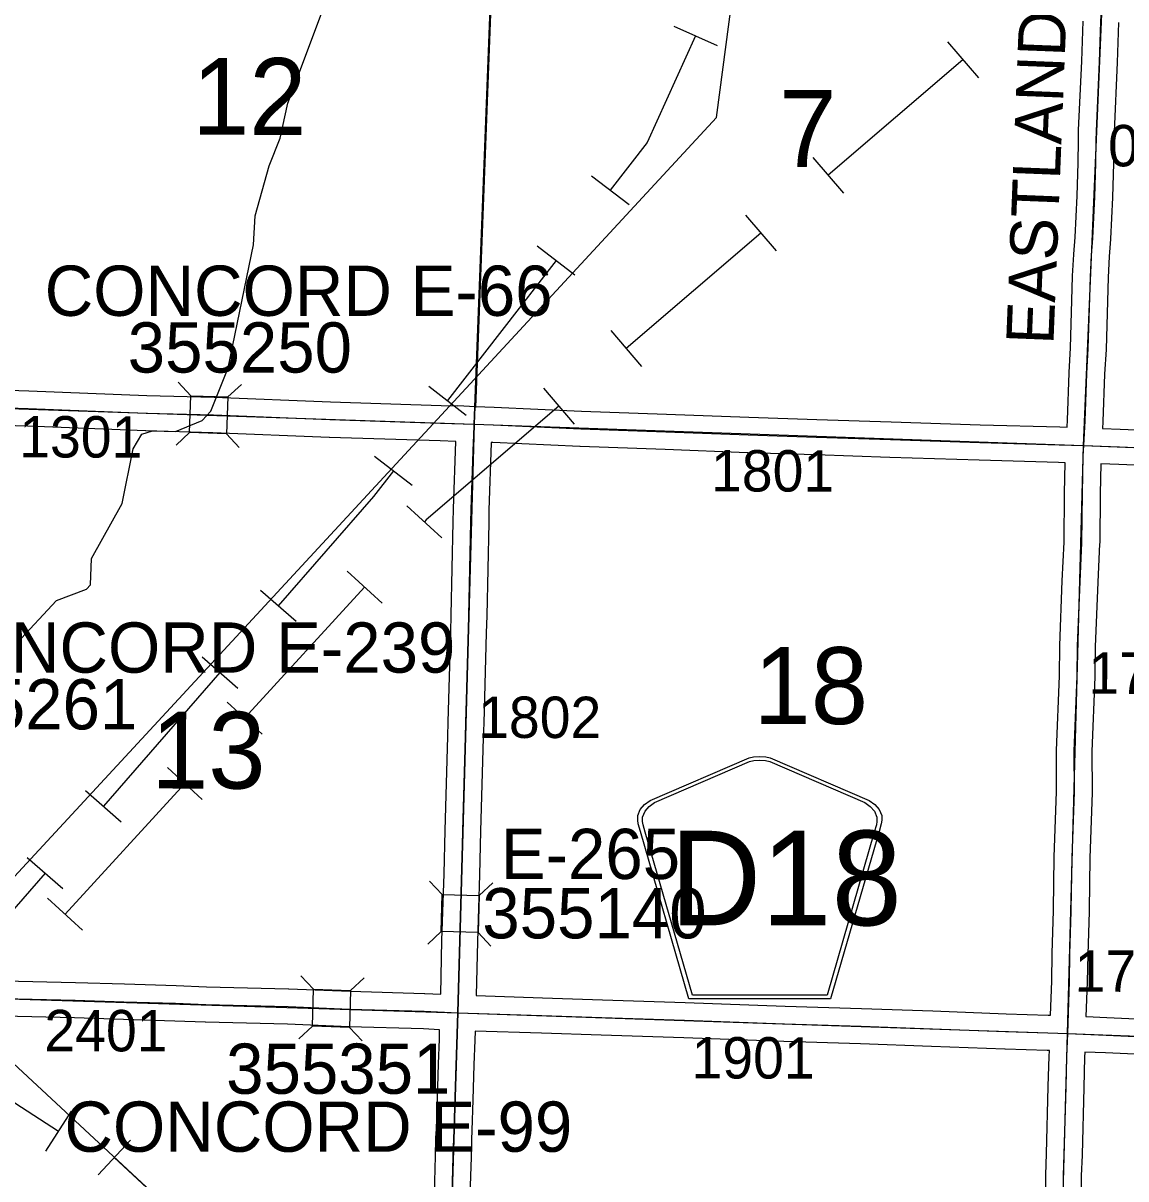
# Model space of a CAD drawing. Extents: x -157.2 to -99.3, y 12.2 to 46.2.
# Drawn here: x -139.242 to -137.377, y 37.706 to 39.661 of the extents above; entities that cross this region are included whole.
import ezdxf

# ---------------------------------------------------------------- set-up
doc = ezdxf.new("R2010")
doc.units = 0
for name, color, linetype in [('tdCoHydroRiver', 7, 'Continuous'), ('tdCoPipe', 7, 'Continuous'), ('tdCoPipe1', 7, 'Continuous'), ('tdCoPipe2', 7, 'Continuous'), ('tdCoSecRdNmbr', 7, 'Continuous'), ('tdCoSecRdTxt', 7, 'Continuous'), ('tdCoSecRteBand', 7, 'Continuous'), ('tdCoSecRteCL', 7, 'Continuous'), ('tdCoSectLine', 7, 'Continuous'), ('tdCoSectLinePart', 7, 'Continuous'), ('tdCoSectNmbr', 7, 'Continuous'), ('tdCoShieldCoRte', 7, 'Continuous'), ('tdCoStrucSec', 7, 'Continuous'), ('tdCoStrucSecCoName', 7, 'Continuous'), ('tdCoStrucSecFHWANum', 7, 'Continuous'), ('tdCoSurfEarth', 7, 'Continuous'), ('tdCoSurfGravel', 7, 'Continuous'), ('tdCoTwpBndry', 7, 'Continuous'), ('tdCoTwpBndryShd', 7, 'Continuous')]:
    doc.layers.add(name, color=color, linetype=linetype)

msp = doc.modelspace()

# ---------------------------------------------------------------- linework, layer by layer
at = {"layer": 'tdCoHydroRiver'}
msp.add_lwpolyline([(-139.2525, 38.612), (-139.1855, 38.6841), (-139.1344, 38.703), (-139.1279, 38.7107), (-139.1264, 38.7548), (-139.0746, 38.8478), (-139.0558, 38.9403), (-139.0409, 38.9651), (-139.0233, 38.9709), (-138.9839, 38.9696), (-138.9391, 38.9887), (-138.9244, 39.0041), (-138.8952, 39.0773), (-138.8523, 39.2858), (-138.8492, 39.3346), (-138.826, 39.4191), (-138.8071, 39.4658), (-138.7942, 39.5254), (-138.7339, 39.686)], dxfattribs=at)
at = {"layer": 'tdCoPipe'}
for p, q in [((-139.2037, 37.7523), (-139.16, 37.8199)), ((-139.1151, 37.7123), (-139.0604, 37.7712))]:
    msp.add_line(p, q, dxfattribs=at)
for points in [[(-145.5545, 32.0407), (-145.4652, 31.9559), (-145.2641, 32.039), (-144.2371, 32.0131), (-143.232, 33.3859), (-142.9301, 33.9124), (-142.0867, 34.756), (-141.6374, 35.6825), (-141.5355, 35.8566), (-140.3685, 37.1582), (-139.4239, 38.0364), (-138.0693, 39.5013), (-138.0266, 39.825), (-137.4064, 40.3449), (-136.8596, 41.0707)], [(-139.4195, 38.0502), (-138.4476, 37.1467), (-138.0241, 36.3829), (-137.6791, 35.7892), (-137.4645, 35.7961), (-137.3534, 35.3976)], [(-139.4345, 37.9497), (-139.1818, 37.7861)], [(-139.0877, 37.7418), (-138.8672, 37.5368)]]:
    msp.add_lwpolyline(points, dxfattribs=at)
at = {"layer": 'tdCoPipe1'}
for p, q in [((-138.1414, 39.6558), (-138.0683, 39.6227)), ((-138.2806, 39.4026), (-138.2171, 39.3536)), ((-138.3723, 39.284), (-138.3089, 39.2349)), ((-138.5557, 39.0466), (-138.4923, 38.9976)), ((-138.6475, 38.9279), (-138.584, 38.8789)), ((-138.8406, 38.7015), (-138.7801, 38.6488)), ((-138.9391, 38.5884), (-138.8787, 38.5358)), ((-139.1362, 38.3623), (-139.0758, 38.3096)), ((-139.2348, 38.2492), (-139.1744, 38.1965))]:
    msp.add_line(p, q, dxfattribs=at)
for points in [[(-138.1049, 39.6393), (-138.1864, 39.459), (-138.2489, 39.3781)], [(-138.3406, 39.2594), (-138.524, 39.0221)], [(-138.6157, 38.9034), (-138.6494, 38.8598), (-138.8104, 38.6752)], [(-138.9089, 38.5621), (-139.106, 38.3359)], [(-139.2046, 38.2229), (-139.4017, 37.9967)]]:
    msp.add_lwpolyline(points, dxfattribs=at)
at = {"layer": 'tdCoPipe2'}
for p, q in [((-137.6786, 39.6289), (-137.6264, 39.568)), ((-137.9064, 39.4336), (-137.8542, 39.3728)), ((-138.0203, 39.336), (-137.9681, 39.2752)), ((-138.248, 39.1408), (-138.1959, 39.0799)), ((-138.3619, 39.0432), (-138.3098, 38.9823)), ((-138.5928, 38.8442), (-138.5337, 38.79)), ((-138.6941, 38.7335), (-138.6349, 38.6794)), ((-138.8966, 38.5122), (-138.8375, 38.4581)), ((-138.9979, 38.4016), (-138.9388, 38.3475)), ((-139.2005, 38.1803), (-139.1414, 38.1262))]:
    msp.add_line(p, q, dxfattribs=at)
for points in [[(-137.6525, 39.5984), (-137.8803, 39.4032)], [(-137.9942, 39.3056), (-138.222, 39.1104)], [(-138.3359, 39.0127), (-138.56, 38.8207), (-138.5632, 38.8171)], [(-138.6645, 38.7065), (-138.8671, 38.4852)], [(-138.9684, 38.3745), (-139.1709, 38.1533)]]:
    msp.add_lwpolyline(points, dxfattribs=at)
at = {"layer": 'tdCoSecRteBand'}
for points in [[(-137.4764, 38.9771), (-137.4764, 38.9776), (-137.4758, 38.9891), (-137.4728, 39.0693), (-137.4728, 39.0696), (-137.4728, 39.0699), (-137.4703, 39.1114), (-137.4669, 39.2323), (-137.4669, 39.2327), (-137.4669, 39.233), (-137.4649, 39.2695), (-137.4649, 39.2697), (-137.4649, 39.27), (-137.4629, 39.2988), (-137.4595, 39.3683), (-137.4575, 39.4246), (-137.4573, 39.462), (-137.4573, 39.4623), (-137.4573, 39.4627), (-137.4568, 39.4789), (-137.4568, 39.4792), (-137.4568, 39.4794), (-137.4514, 39.5964), (-137.4491, 39.664)], [(-137.3892, 39.6618), (-137.3914, 39.5942), (-137.3914, 39.594), (-137.3914, 39.5938), (-137.3968, 39.4769), (-137.3973, 39.4612), (-137.3976, 39.4238), (-137.3976, 39.4234), (-137.3976, 39.423), (-137.3995, 39.366), (-137.3995, 39.3658), (-137.3996, 39.3656), (-137.403, 39.2955), (-137.403, 39.2953), (-137.403, 39.295), (-137.405, 39.2661), (-137.4069, 39.2302), (-137.4104, 39.1092), (-137.4104, 39.1088), (-137.4104, 39.1083), (-137.4129, 39.0667), (-137.4158, 38.9867), (-137.4158, 38.9864), (-137.4158, 38.9862), (-137.4164, 38.975), (-137.3868, 38.974), (-137.3867, 38.974), (-137.3865, 38.974), (-137.2389, 38.9676)], [(-139.3354, 39.0418), (-139.2323, 39.0386), (-139.2322, 39.0386), (-139.2321, 39.0386), (-139.0327, 39.031), (-138.9189, 39.0278), (-138.9187, 39.0278), (-138.9186, 39.0278), (-138.7219, 39.0199), (-138.5349, 39.014), (-138.5348, 39.014), (-138.5348, 39.014), (-138.5067, 39.013), (-138.5067, 39.0137), (-138.477, 39.0121), (-138.4455, 39.011), (-138.4454, 39.011), (-138.4452, 39.011), (-138.2976, 39.0043), (-138.1537, 38.9992), (-138.1537, 38.9992), (-138.1537, 38.9992), (-138.0144, 38.994), (-137.8996, 38.9901), (-137.7741, 38.9861), (-137.6232, 38.9814), (-137.4888, 38.9775), (-137.4888, 38.9775), (-137.4887, 38.9775), (-137.4764, 38.9771)], [(-138.5357, 38.0179), (-138.5335, 38.1086), (-138.5335, 38.1087), (-138.5335, 38.1088), (-138.53, 38.2217), (-138.528, 38.2951), (-138.5238, 38.4537), (-138.5238, 38.4539), (-138.5238, 38.4541), (-138.5229, 38.4786), (-138.5187, 38.631), (-138.5179, 38.6593), (-138.5145, 38.817), (-138.5145, 38.8171), (-138.5145, 38.8171), (-138.514, 38.8385), (-138.514, 38.8387), (-138.514, 38.8389), (-138.51, 38.9531), (-138.5368, 38.954), (-138.7239, 38.9599), (-138.7241, 38.9599), (-138.7242, 38.9599), (-138.9208, 38.9678), (-139.0345, 38.971), (-139.0347, 38.971), (-139.0349, 38.971), (-139.2342, 38.9787), (-139.3372, 38.9819)], [(-137.5043, 37.9826), (-137.5024, 38.0401), (-137.5014, 38.0866), (-137.5014, 38.0867), (-137.5014, 38.0869), (-137.4992, 38.1593), (-137.4992, 38.1616), (-137.498, 38.2494), (-137.498, 38.2497), (-137.498, 38.25), (-137.4941, 38.3606), (-137.4943, 38.4291), (-137.4943, 38.4297), (-137.4943, 38.4304), (-137.4894, 38.5565), (-137.4886, 38.607), (-137.4886, 38.6073), (-137.4886, 38.6077), (-137.4844, 38.7172), (-137.4844, 38.7173), (-137.4844, 38.7175), (-137.4812, 38.7825), (-137.4805, 38.8652), (-137.4805, 38.8655), (-137.4805, 38.8657), (-137.4793, 38.9171), (-137.4906, 38.9175), (-137.625, 38.9214), (-137.625, 38.9214), (-137.625, 38.9214), (-137.776, 38.9261), (-137.776, 38.9261), (-137.776, 38.9261), (-137.9015, 38.9301), (-137.9015, 38.9301), (-137.9016, 38.9301), (-138.0165, 38.934), (-138.0165, 38.934), (-138.0166, 38.934), (-138.1559, 38.9392), (-138.2999, 38.9444), (-138.3, 38.9444), (-138.3002, 38.9444), (-138.4477, 38.9511), (-138.4494, 38.9511), (-138.4501, 38.9511), (-138.4501, 38.9509), (-138.454, 38.837), (-138.4545, 38.8157), (-138.4579, 38.6579), (-138.4579, 38.6578), (-138.4579, 38.6578), (-138.4587, 38.6294), (-138.4587, 38.6294), (-138.4587, 38.6294), (-138.4629, 38.4767), (-138.4629, 38.4765), (-138.4629, 38.4763), (-138.4639, 38.4519), (-138.4681, 38.2935), (-138.4681, 38.2935), (-138.4681, 38.2935), (-138.47, 38.22), (-138.47, 38.22), (-138.47, 38.2199), (-138.4735, 38.1071), (-138.4757, 38.0155), (-138.4755, 38.0155), (-138.4755, 38.0155), (-138.3634, 38.0118), (-138.2621, 38.0086), (-138.2621, 38.0086), (-138.2621, 38.0086), (-138.1222, 38.0039), (-138.1222, 38.0039), (-138.1221, 38.0039), (-137.9533, 37.9978), (-137.8239, 37.9938), (-137.8239, 37.9938), (-137.8238, 37.9938), (-137.7032, 37.9896), (-137.7031, 37.9896), (-137.7031, 37.9896), (-137.5794, 37.9847), (-137.5081, 37.9827), (-137.5079, 37.9827), (-137.5077, 37.9827), (-137.5043, 37.9826)], [(-137.2414, 38.9077), (-137.389, 38.9141), (-137.4191, 38.9151), (-137.4193, 38.9151), (-137.4205, 38.8645), (-137.4212, 38.7813), (-137.4212, 38.7807), (-137.4213, 38.7801), (-137.4245, 38.7147), (-137.4286, 38.6057), (-137.4294, 38.5553), (-137.4294, 38.5549), (-137.4294, 38.5546), (-137.4343, 38.4287), (-137.434, 38.3603), (-137.434, 38.3597), (-137.4341, 38.3591), (-137.438, 38.2482), (-137.4392, 38.1608), (-137.4392, 38.1583), (-137.4392, 38.158), (-137.4392, 38.1578), (-137.4415, 38.0852), (-137.4424, 38.0387), (-137.4424, 38.0385), (-137.4424, 38.0383), (-137.4444, 37.98), (-137.4441, 37.98), (-137.409, 37.9785), (-137.409, 37.9785), (-137.409, 37.9785), (-137.2855, 37.9731)], [(-139.2741, 38.0407), (-139.1533, 38.0377), (-139.1532, 38.0377), (-139.1531, 38.0377), (-139.0705, 38.0353), (-139.0705, 38.0353), (-139.0705, 38.0353), (-138.9832, 38.0325), (-138.9831, 38.0325), (-138.983, 38.0325), (-138.9316, 38.0306), (-138.7928, 38.0271), (-138.7925, 38.0271), (-138.7923, 38.0271), (-138.6886, 38.0229), (-138.5628, 38.0192), (-138.5625, 38.0192), (-138.5622, 38.0192), (-138.5357, 38.0179)], [(-138.5463, 37.6795), (-138.5443, 37.7441), (-138.5436, 37.7743), (-138.5436, 37.7747), (-138.5436, 37.775), (-138.5428, 37.7899), (-138.5411, 37.8411), (-138.5394, 37.9002), (-138.5394, 37.9003), (-138.5394, 37.9004), (-138.5379, 37.942), (-138.5374, 37.9575), (-138.5374, 37.9575), (-138.5374, 37.9579), (-138.5648, 37.9593), (-138.6906, 37.9629), (-138.6907, 37.963), (-138.6909, 37.963), (-138.7945, 37.9671), (-138.9333, 37.9706), (-138.9335, 37.9706), (-138.9337, 37.9706), (-138.9852, 37.9726), (-139.0723, 37.9753), (-139.1549, 37.9777), (-139.2756, 37.9807)], [(-137.5121, 37.659), (-137.5125, 37.7111), (-137.5125, 37.7118), (-137.5125, 37.7126), (-137.511, 37.7481), (-137.5081, 37.8618), (-137.5081, 37.8619), (-137.5081, 37.8619), (-137.5066, 37.9132), (-137.5066, 37.9133), (-137.5066, 37.9133), (-137.5063, 37.9223), (-137.5063, 37.9226), (-137.51, 37.9228), (-137.5813, 37.9247), (-137.5815, 37.9247), (-137.5816, 37.9247), (-137.7054, 37.9297), (-137.8258, 37.9339), (-137.9552, 37.9378), (-137.9553, 37.9378), (-137.9554, 37.9378), (-138.1243, 37.944), (-138.264, 37.9486), (-138.3654, 37.9519), (-138.3654, 37.9519), (-138.3654, 37.9519), (-138.4774, 37.9555), (-138.4779, 37.9401), (-138.4779, 37.94), (-138.4779, 37.94), (-138.4794, 37.8984), (-138.4811, 37.8393), (-138.4811, 37.8392), (-138.4811, 37.8392), (-138.4829, 37.7876), (-138.4829, 37.7874), (-138.4829, 37.7871), (-138.4836, 37.7725), (-138.4843, 37.7425), (-138.4843, 37.7424), (-138.4843, 37.7423), (-138.4863, 37.6778)], [(-137.2881, 37.9131), (-137.4116, 37.9186), (-137.4464, 37.9201), (-137.4466, 37.9114), (-137.4481, 37.8602), (-137.4511, 37.7463), (-137.4511, 37.7461), (-137.4511, 37.7459), (-137.4525, 37.7109), (-137.4521, 37.6588)]]:
    msp.add_lwpolyline(points, dxfattribs=at)
at = {"layer": 'tdCoSecRteCL'}
for points in [[(-137.448, 38.9461), (-137.4458, 38.9878), (-137.4428, 39.0682), (-137.4404, 39.1101), (-137.4369, 39.2314), (-137.4349, 39.2679), (-137.433, 39.297), (-137.4295, 39.3671), (-137.4276, 39.424), (-137.4273, 39.4618), (-137.4268, 39.478), (-137.4214, 39.5952), (-137.4192, 39.663), (-137.4155, 39.7392), (-137.412, 39.8065), (-137.4113, 39.8327), (-137.4076, 39.88), (-137.4068, 39.8926), (-137.4068, 39.918), (-137.4061, 39.9428)], [(-139.4666, 39.0156), (-139.4436, 39.0151), (-139.3363, 39.0119), (-139.2332, 39.0086), (-139.0337, 39.001), (-138.9198, 38.9978), (-138.723, 38.9899), (-138.5358, 38.984), (-138.4784, 38.9821)], [(-138.5065, 37.9865), (-138.5035, 38.1079), (-138.5, 38.2208), (-138.4981, 38.2943), (-138.4939, 38.4529), (-138.4929, 38.4775), (-138.4887, 38.6302), (-138.4879, 38.6586), (-138.4845, 38.8164), (-138.484, 38.8378), (-138.48, 38.9523), (-138.4784, 38.9821)], [(-138.4784, 38.9821), (-138.4465, 38.981), (-138.2988, 38.9744), (-138.1548, 38.9692), (-138.0155, 38.964), (-137.9005, 38.9601), (-137.775, 38.9561), (-137.6241, 38.9514), (-137.4897, 38.9475), (-137.448, 38.9461)], [(-137.4753, 37.9513), (-137.4724, 38.0393), (-137.4714, 38.0859), (-137.4692, 38.1587), (-137.4692, 38.1612), (-137.468, 38.2489), (-137.464, 38.3602), (-137.4643, 38.4292), (-137.4594, 38.5557), (-137.4586, 38.6065), (-137.4544, 38.716), (-137.4512, 38.7816), (-137.4505, 38.865), (-137.449, 38.9281), (-137.448, 38.9461)], [(-137.448, 38.9461), (-137.3878, 38.944), (-137.2401, 38.9376), (-137.0835, 38.9315), (-136.9245, 38.9243), (-136.8682, 38.9221), (-136.7585, 38.9174), (-136.6081, 38.9122), (-136.4747, 38.907), (-136.4421, 38.9061)], [(-139.501, 38.0175), (-139.4751, 38.0169), (-139.379, 38.0132), (-139.2749, 38.0107), (-139.154, 38.0077), (-139.0714, 38.0053), (-138.9841, 38.0026), (-138.9326, 38.0006), (-138.7935, 37.9971), (-138.6897, 37.9929), (-138.5637, 37.9892), (-138.5065, 37.9865)], [(-138.5163, 37.6786), (-138.5143, 37.7432), (-138.5136, 37.7736), (-138.5128, 37.7886), (-138.5111, 37.8402), (-138.5094, 37.8993), (-138.5079, 37.941), (-138.5065, 37.9865)], [(-138.5065, 37.9865), (-138.3644, 37.9818), (-138.2631, 37.9786), (-138.1232, 37.9739), (-137.9543, 37.9678), (-137.8248, 37.9638), (-137.7042, 37.9596), (-137.5804, 37.9547), (-137.5089, 37.9527), (-137.4753, 37.9513)], [(-137.5023, 36.9502), (-137.501, 37.0019), (-137.5005, 37.0285), (-137.4968, 37.0966), (-137.4946, 37.1893), (-137.4941, 37.2721), (-137.4927, 37.3158), (-137.4904, 37.3469), (-137.4894, 37.3735), (-137.4882, 37.4036), (-137.4897, 37.4381), (-137.4892, 37.4803), (-137.4867, 37.5705), (-137.484, 37.608), (-137.4821, 37.6586), (-137.4825, 37.7113), (-137.4811, 37.7471), (-137.4781, 37.861), (-137.4766, 37.9123), (-137.4753, 37.9513)], [(-137.4753, 37.9513), (-137.4103, 37.9485), (-137.2867, 37.9431), (-137.176, 37.9387), (-137.1306, 37.9374), (-137.0636, 37.935), (-136.9225, 37.9291), (-136.7755, 37.9249), (-136.7176, 37.9229), (-136.6285, 37.9192), (-136.503, 37.9148), (-136.4744, 37.9137)]]:
    msp.add_lwpolyline(points, dxfattribs=at)
at = {"layer": 'tdCoSectLine'}
for points in [[(-138.4788, 38.9821), (-138.4408, 39.98)], [(-137.4484, 38.9461), (-137.4064, 39.9428)], [(-139.467, 39.0156), (-138.4788, 38.9821)], [(-138.5068, 37.9865), (-138.4788, 38.9821)], [(-138.4788, 38.9821), (-137.4484, 38.9461)], [(-137.4757, 37.9513), (-137.4484, 38.9461)], [(-137.4484, 38.9461), (-136.4425, 38.9061)], [(-139.5014, 38.0175), (-138.5068, 37.9865)], [(-138.5381, 36.9863), (-138.5068, 37.9865)], [(-138.5068, 37.9865), (-137.4757, 37.9513)], [(-137.5027, 36.9502), (-137.4757, 37.9513)], [(-137.4757, 37.9513), (-136.4747, 37.9137)]]:
    msp.add_lwpolyline(points, dxfattribs=at)
at = {"layer": 'tdCoSectLinePart'}
msp.add_lwpolyline([(-138.4776, 39.0121), (-138.4419, 39.9502)], dxfattribs=at)
at = {"layer": 'tdCoShieldCoRte'}
for points in [[(-138.1159, 38.0102), (-138.1978, 38.2931), (-138.2017, 38.3063), (-138.2024, 38.3121), (-138.2024, 38.32), (-138.1982, 38.3303), (-138.1909, 38.3388), (-138.1814, 38.3454), (-138.0141, 38.4178), (-138.0066, 38.4194), (-137.9961, 38.4203), (-137.9857, 38.4194), (-137.9782, 38.4178), (-137.8109, 38.3454), (-137.8013, 38.3388), (-137.7941, 38.3303), (-137.7898, 38.32), (-137.7898, 38.3121), (-137.7906, 38.3063), (-137.7944, 38.2931), (-137.8764, 38.0102)], [(-138.11, 38.0165), (-138.1898, 38.2918), (-138.1935, 38.3044), (-138.1942, 38.3101), (-138.1942, 38.3176), (-138.1901, 38.3275), (-138.1831, 38.3356), (-138.1739, 38.3421), (-138.0134, 38.4115), (-138.0061, 38.4131), (-137.9961, 38.414), (-137.9861, 38.4131), (-137.9789, 38.4115), (-137.8183, 38.3421), (-137.8091, 38.3356), (-137.8022, 38.3275), (-137.7981, 38.3176), (-137.7981, 38.3101), (-137.7988, 38.3044), (-137.8025, 38.2918), (-137.8822, 38.0165)]]:
    msp.add_lwpolyline(points, close=True, dxfattribs=at)
at = {"layer": 'tdCoStrucSec'}
for p, q in [((-138.9581, 39.0304), (-138.9795, 39.0533)), ((-138.8956, 39.0283), (-138.8727, 39.0496)), ((-138.9603, 38.9679), (-138.9832, 38.9465)), ((-138.8977, 38.9657), (-138.8764, 38.9428)), ((-138.533, 38.1865), (-138.5545, 38.2093)), ((-138.4704, 38.1848), (-138.4477, 38.2063)), ((-138.5347, 38.1239), (-138.5575, 38.1024)), ((-138.4721, 38.1222), (-138.4506, 38.0994)), ((-138.7506, 38.0262), (-138.772, 38.0491)), ((-138.688, 38.0242), (-138.6652, 38.0456)), ((-138.7527, 37.9637), (-138.7755, 37.9423)), ((-138.6901, 37.9616), (-138.6687, 37.9388))]:
    msp.add_line(p, q, dxfattribs=at)
for points in [[(-138.9581, 39.0304), (-138.8956, 39.0283), (-138.8977, 38.9657), (-138.9603, 38.9679)], [(-138.5347, 38.1239), (-138.533, 38.1865), (-138.4704, 38.1848), (-138.4721, 38.1222)], [(-138.7506, 38.0262), (-138.688, 38.0242), (-138.6901, 37.9616), (-138.7527, 37.9637)]]:
    msp.add_lwpolyline(points, close=True, dxfattribs=at)
at = {"layer": 'tdCoSurfEarth'}
msp.add_lwpolyline([(-137.4692, 38.1612), (-137.468, 38.2489), (-137.464, 38.3602), (-137.4643, 38.4292), (-137.4594, 38.5557), (-137.4586, 38.6065), (-137.4544, 38.716), (-137.4512, 38.7816), (-137.4505, 38.865), (-137.449, 38.9281), (-137.448, 38.9461)], dxfattribs=at)
at = {"layer": 'tdCoSurfGravel'}
for points in [[(-137.448, 38.9461), (-137.4458, 38.9878), (-137.4428, 39.0682), (-137.4404, 39.1101), (-137.4369, 39.2314), (-137.4349, 39.2679), (-137.433, 39.297), (-137.4295, 39.3671), (-137.4276, 39.424), (-137.4273, 39.4618), (-137.4268, 39.478), (-137.4214, 39.5952), (-137.4192, 39.663), (-137.4155, 39.7392), (-137.412, 39.8065), (-137.4113, 39.8327), (-137.4076, 39.88), (-137.4068, 39.8926), (-137.4068, 39.918), (-137.4061, 39.9428)], [(-139.4666, 39.0156), (-139.4436, 39.0151), (-139.3363, 39.0119), (-139.2332, 39.0086), (-139.0337, 39.001), (-138.9198, 38.9978), (-138.723, 38.9899), (-138.5358, 38.984), (-138.4784, 38.9821)], [(-138.5163, 37.6786), (-138.5143, 37.7432), (-138.5136, 37.7736), (-138.5128, 37.7886), (-138.5111, 37.8402), (-138.5094, 37.8993), (-138.5079, 37.941), (-138.5065, 37.9865), (-138.5035, 38.1079), (-138.5, 38.2208), (-138.4981, 38.2943), (-138.4939, 38.4529), (-138.4929, 38.4775), (-138.4887, 38.6302), (-138.4879, 38.6586), (-138.4845, 38.8164), (-138.484, 38.8378), (-138.48, 38.9523), (-138.4784, 38.9821)], [(-138.4784, 38.9821), (-138.4465, 38.981), (-138.2988, 38.9744), (-138.1548, 38.9692), (-138.0155, 38.964), (-137.9005, 38.9601), (-137.775, 38.9561), (-137.6241, 38.9514), (-137.4897, 38.9475), (-137.448, 38.9461)], [(-137.448, 38.9461), (-137.3878, 38.944), (-137.2401, 38.9376), (-137.0835, 38.9315), (-136.9245, 38.9243), (-136.8682, 38.9221), (-136.7585, 38.9174), (-136.6081, 38.9122), (-136.4747, 38.907), (-136.4421, 38.9061)], [(-137.4821, 37.6586), (-137.4825, 37.7113), (-137.4811, 37.7471), (-137.4781, 37.861), (-137.4766, 37.9123), (-137.4753, 37.9513), (-137.4724, 38.0393), (-137.4714, 38.0859), (-137.4692, 38.1587), (-137.4692, 38.1612)], [(-139.2749, 38.0107), (-139.154, 38.0077), (-139.0714, 38.0053), (-138.9841, 38.0026), (-138.9326, 38.0006), (-138.7935, 37.9971), (-138.6897, 37.9929), (-138.5637, 37.9892), (-138.5065, 37.9865)], [(-138.5065, 37.9865), (-138.3644, 37.9818), (-138.2631, 37.9786), (-138.1232, 37.9739), (-137.9543, 37.9678), (-137.8248, 37.9638), (-137.7042, 37.9596), (-137.5804, 37.9547), (-137.5089, 37.9527), (-137.4753, 37.9513), (-137.4103, 37.9485), (-137.2867, 37.9431)]]:
    msp.add_lwpolyline(points, dxfattribs=at)
at = {"layer": 'tdCoTwpBndry'}
msp.add_lwpolyline([(-138.4763, 39.0106), (-138.4401, 39.9575)], dxfattribs=at)
at = {"layer": 'tdCoTwpBndryShd'}
msp.add_lwpolyline([(-138.4166, 40.9377), (-138.4408, 39.98), (-138.4788, 38.9821), (-138.5068, 37.9865), (-138.5381, 36.9863), (-138.5686, 35.9896), (-138.5981, 34.9835)], dxfattribs=at)

# ---------------------------------------------------------------- texts
at = {"layer": 'tdCoSecRdNmbr'}
for s, rotation, p in [('0802', 359.8951, (-137.407, 39.4185)), ('1301', 359.8938, (-139.2485, 38.926)), ('1801', 359.8946, (-138.0785, 38.8685)), ('1702', 359.8951, (-137.4404, 38.5262)), ('1802', 359.8943, (-138.4724, 38.4516)), ('1704', 359.8951, (-137.4636, 38.0221)), ('2401', 359.8938, (-139.2059, 37.9215)), ('1901', 359.8946, (-138.1115, 37.8755))]:
    msp.add_text(s, height=0.07, rotation=rotation, dxfattribs=at).set_placement(p)
at = {"layer": 'tdCoSecRdTxt'}
msp.add_text('EASTLAND AVE', height=0.08, rotation=87.7319, dxfattribs=at).set_placement((-137.4995, 39.116))
at = {"layer": 'tdCoSectNmbr'}
for s, rotation, p in [('12', 359.8939, (-138.9562, 39.4719)), ('7', 359.8947, (-137.9634, 39.4176)), ('18', 359.8946, (-138.0064, 38.4752)), ('13', 359.8939, (-139.0254, 38.366))]:
    msp.add_text(s, height=0.13, rotation=rotation, dxfattribs=at).set_placement(p)
at = {"layer": 'tdCoShieldCoRte'}
msp.add_text('D18', height=0.16, dxfattribs=at).set_placement((-138.1481, 38.1345))
at = {"layer": 'tdCoStrucSecCoName'}
for s, p in [('CONCORD E-66', (-139.2054, 39.1655)), ('CONCORD E-239', (-139.433, 38.5619)), ('E-265', (-138.4341, 38.2128)), ('CONCORD E-99', (-139.172, 37.7514))]:
    msp.add_text(s, height=0.085, dxfattribs=at).set_placement(p)
at = {"layer": 'tdCoStrucSecFHWANum'}
for s, p in [('355250', (-139.065, 39.0695)), ('355261', (-139.428, 38.4659)), ('355140', (-138.4653, 38.1124)), ('355351', (-138.8985, 37.8495))]:
    msp.add_text(s, height=0.085, dxfattribs=at).set_placement(p)

doc.saveas('drawing.dxf')
